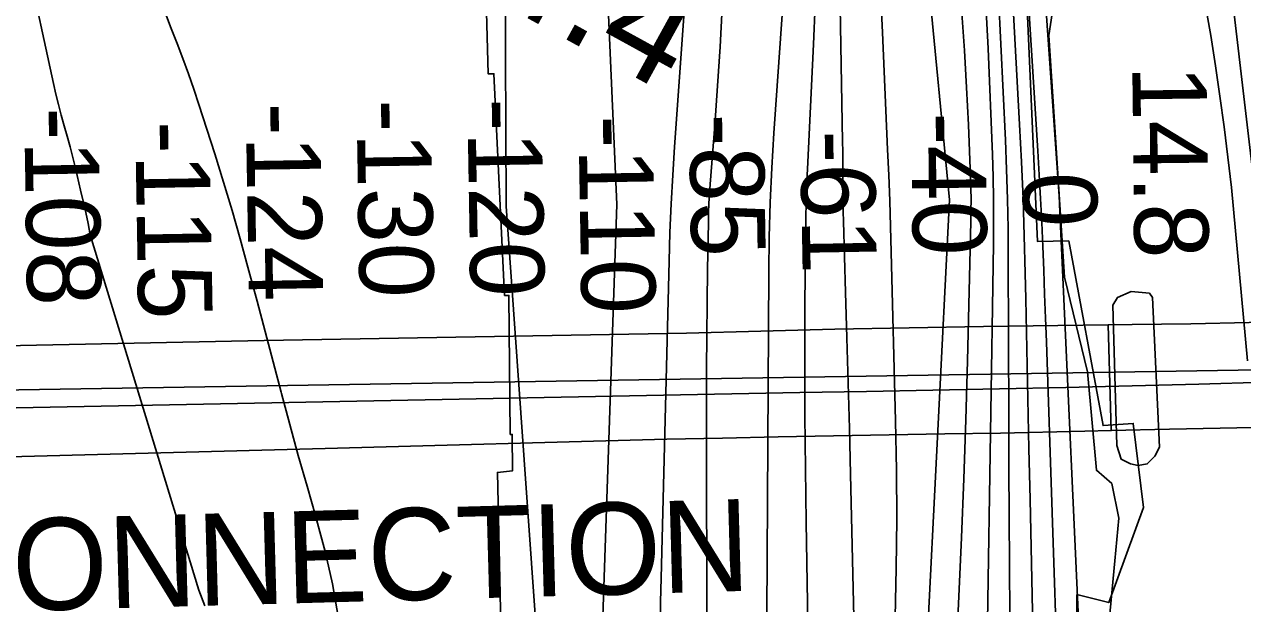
# Model space of a CAD drawing. Extents: x 3651524 to 3689615, y 505651 to 531377.
# Drawn here: x 3684977 to 3686076, y 525318 to 525841 of the extents above; entities that cross this region are included whole.
import ezdxf

# ---------------------------------------------------------------- set-up
doc = ezdxf.new("R2010")
doc.units = 0
for name, color, linetype in [('V-BRDG-IDEN', 7, 'Continuous'), ('V-BRDG-OTLN', 7, 'Continuous'), ('V-CHAN-DOCK', 7, 'Continuous'), ('V-LEVE-TOET', 7, 'Continuous'), ('V-RIVR-EDGE', 7, 'Continuous'), ('V-RIVR-RANG', 7, 'Continuous'), ('V-ROAD-CNTR', 7, 'Continuous'), ('V-RRAP-RVMT', 7, 'Continuous'), ('V-SURV-IDEN', 7, 'Continuous'), ('V-SURV-LINE', 7, 'Continuous'), ('V-TOPO-DPTH', 7, 'Continuous'), ('V-TOPO-MAJR', 7, 'Continuous'), ('V-TOPO-MINR', 7, 'Continuous'), ('V-TOPO-WATR', 7, 'Continuous')]:
    doc.layers.add(name, color=color, linetype=linetype)

msp = doc.modelspace()

# ---------------------------------------------------------------- linework, layer by layer
at = {"layer": 'V-BRDG-OTLN'}
msp.add_lwpolyline([(3685954.94, 525569.951), (3685976.598, 525570.174), (3686029.393, 525571.034), (3686082.189, 525571.974), (3686134.98, 525572.994), (3686187.765, 525574.096), (3686240.546, 525575.273), (3686293.319, 525576.533), (3686346.086, 525577.868), (3686400.683, 525578.964), (3686455.279, 525580.06), (3686486.298, 525580.68), (3686489.876, 525485.059), (3686468.62, 525484.551), (3686391.263, 525482.501), (3686315.042, 525481.381), (3686238.82, 525480.15), (3686162.593, 525478.813), (3686086.369, 525477.367), (3686010.142, 525475.812), (3685957.586, 525474.667)], close=True, dxfattribs=at)
for points in [[(3684812.076, 525548.199), (3685002.596, 525552.053), (3685193.117, 525555.74), (3685383.643, 525559.252), (3685574.172, 525562.592), (3685641.232, 525564.429), (3685708.296, 525566.037), (3685775.366, 525567.413), (3685842.44, 525568.562), (3685909.516, 525569.484), (3685954.94, 525569.951), (3685957.586, 525474.667), (3685933.916, 525474.151), (3685857.691, 525472.384), (3685807.493, 525471.573), (3685757.292, 525470.717), (3685707.087, 525469.816), (3685656.883, 525468.87), (3685606.678, 525467.878), (3685556.473, 525466.844), (3685248.192, 525458.46), (3684939.906, 525450.266)], [(3685676.668, 525509.029), (3685736.667, 525509.922), (3685796.665, 525510.962), (3685856.659, 525512.15), (3685916.649, 525513.483), (3685976.633, 525514.964), (3686036.61, 525516.592), (3686096.58, 525518.366), (3686176.274, 525519.24), (3686255.964, 525520.174), (3686335.647, 525521.167), (3686415.327, 525522.218), (3686488.448, 525523.189)], [(3685676.668, 525509.029), (3684707.528, 525489.882), (3683947.859, 525463.508), (3683833.536, 525464.45), (3683576.045, 525466.574)]]:
    msp.add_lwpolyline(points, dxfattribs=at)
at = {"layer": 'V-CHAN-DOCK'}
msp.add_lwpolyline([(3685962.583, 525461.198), (3685959.028, 525587.828), (3685963.188, 525594.688), (3685975.598, 525600.138), (3685992.107, 525598.686), (3685994.839, 525594.545), (3686001.11, 525459.645), (3685996.945, 525451.408), (3685990.033, 525444.558), (3685981.769, 525443.218), (3685974.894, 525444.625), (3685966.655, 525448.791)], close=True, dxfattribs=at)
at = {"layer": 'V-LEVE-TOET'}
msp.add_lwpolyline([(3686044.114, 525849.454), (3686047.385, 525830.958), (3686051.641, 525803.601), (3686055.657, 525776.209), (3686059.433, 525748.782), (3686062.968, 525721.322), (3686066.261, 525693.834), (3686073.206, 525615.707), (3686080.44, 525537.607)], dxfattribs=at)
at = {"layer": 'V-RIVR-EDGE'}
msp.add_lwpolyline([(3685919.401, 524846.393), (3685923.679, 524876.999), (3685920.863, 524952.047), (3685923.432, 525019.878), (3685925.914, 525052.289), (3685916.967, 525075.724), (3685939.461, 525189.73), (3685952.252, 525264.139), (3685960.886, 525357.169), (3685964.583, 525395.58), (3685958.057, 525426.814), (3685944.279, 525438.854), (3685936.094, 525527.723), (3685915.294, 525613.021), (3685906.046, 525757.722), (3685901.425, 525830.973), (3685909.363, 525884.983)], dxfattribs=at)
at = {"layer": 'V-ROAD-CNTR'}
msp.add_lwpolyline([(3682737.439, 525473.146), (3683036.302, 525481.108), (3683311.606, 525484.486), (3686426.526, 525534.85)], dxfattribs=at)
at = {"layer": 'V-RRAP-RVMT'}
for points in [[(3685410.104, 525596.423), (3685400.484, 525796.545), (3685395.298, 525796.571), (3685392.826, 525885.881), (3685292.671, 525875.363), (3685282.993, 525967.242), (3685898.858, 526001.054)], [(3685898.858, 526001.054), (3685905.287, 525939.697), (3685878.017, 525936.833), (3685890.912, 525645.294), (3685919.268, 525645.95)], [(3685919.268, 525645.95), (3685950.203, 525479.18), (3685977.498, 525481.143), (3685986.613, 525405.102), (3685955.284, 525319.434), (3685926.6, 525326.589), (3685927.248, 525239.052), (3685925.334, 525239.141), (3685919.229, 525061.421), (3685934.892, 525060.999)], [(3685404.762, 525038.747), (3685403.488, 525258.301), (3685407.583, 525258.254), (3685403.66, 525436.883), (3685417.14, 525438.182), (3685417.025, 525471.083), (3685415.218, 525471.13), (3685413.991, 525596.592), (3685410.104, 525596.423)]]:
    msp.add_lwpolyline(points, dxfattribs=at)
at = {"layer": 'V-SURV-LINE'}
msp.add_lwpolyline([(3686120.905, 525404.929), (3686052.499, 525986.338)], dxfattribs=at)
at = {"layer": 'V-TOPO-DPTH'}
for points in [[(3685886.719, 524685.83), (3685900.482, 524772.448), (3685911.952, 524859.322), (3685919.981, 524946.582), (3685925.717, 525034.098), (3685933.472, 525203.757), (3685933.508, 525206.631), (3685933.419, 525209.497), (3685933.141, 525212.351), (3685932.738, 525215.197), (3685932.585, 525216.07), (3685931.896, 525220.894), (3685931.519, 525225.753), (3685910.984, 525678.497), (3685910.891, 525680.394), (3685910.607, 525685.135), (3685910.542, 525686.083), (3685875.207, 526191.091)], [(3685788.131, 524702.925), (3685786.307, 524758.803), (3685785.673, 524771.162), (3685783.224, 524833.239), (3685781.758, 524895.328), (3685781.766, 524957.434), (3685782.757, 525019.551), (3685786.938, 525169.805), (3685787.691, 525193.975), (3685788.551, 525218.141), (3685789.572, 525242.3), (3685790.7, 525266.456), (3685811.52, 525682.76), (3685772.53, 526088.59)], [(3685788.131, 524702.925), (3685786.307, 524758.803), (3685785.673, 524771.162), (3685783.224, 524833.239), (3685781.758, 524895.328), (3685781.766, 524957.434), (3685782.757, 525019.551), (3685786.938, 525169.805), (3685787.691, 525193.975), (3685788.551, 525218.141), (3685789.572, 525242.3), (3685790.7, 525266.456), (3685811.52, 525682.76), (3685772.53, 526088.59)], [(3685862.739, 525972.83), (3685874.895, 525750.67), (3685876.557, 525717.191), (3685877.995, 525683.704), (3685879.095, 525650.204), (3685879.971, 525616.696), (3685880.461, 525593.432), (3685881.421, 525548.285), (3685882.392, 525503.139), (3685883.378, 525457.993), (3685884.374, 525412.847), (3685887.597, 525268.012)], [(3685862.739, 525972.83), (3685874.895, 525750.67), (3685876.557, 525717.191), (3685877.995, 525683.704), (3685879.095, 525650.204), (3685879.971, 525616.696), (3685880.461, 525593.432), (3685881.421, 525548.285), (3685882.392, 525503.139), (3685883.378, 525457.993), (3685884.374, 525412.847), (3685887.597, 525268.012)], [(3685842.717, 524642.733), (3685851.33, 524720.363), (3685858.226, 524798.214), (3685859.901, 524821.543), (3685863.041, 524887.878), (3685864.023, 524954.193), (3685861.769, 525020.476), (3685857.358, 525086.739), (3685847.798, 525191.641), (3685846.741, 525205.446), (3685845.95, 525219.263), (3685845.559, 525233.096), (3685845.435, 525246.941), (3685845.532, 525260.794), (3685845.657, 525274.647), (3685845.824, 525288.5), (3685846.019, 525302.352), (3685851.343, 525642.888), (3685851.487, 525663.113), (3685851.403, 525683.335), (3685850.976, 525703.553), (3685850.32, 525723.768), (3685846.41, 525819.294), (3685842.932, 525887.217)], [(3685842.932, 525887.217), (3685846.41, 525819.294), (3685850.32, 525723.768), (3685850.976, 525703.553), (3685851.403, 525683.335), (3685851.487, 525663.113), (3685851.343, 525642.888), (3685846.019, 525302.352), (3685845.824, 525288.5), (3685845.657, 525274.647), (3685845.532, 525260.794), (3685845.435, 525246.941), (3685845.559, 525233.096), (3685845.95, 525219.263), (3685846.741, 525205.446), (3685847.798, 525191.641), (3685857.358, 525086.739), (3685861.769, 525020.476), (3685864.023, 524954.193), (3685863.041, 524887.878), (3685859.901, 524821.543), (3685858.226, 524798.214), (3685851.33, 524720.363), (3685842.717, 524642.733)], [(3685816.16, 525240.131), (3685820.149, 525324.93), (3685822.471, 525378.07), (3685824.556, 525431.219), (3685826.285, 525484.38), (3685827.777, 525537.551), (3685830.884, 525663.196), (3685831.033, 525673.12), (3685831.055, 525683.044), (3685830.886, 525692.966), (3685830.588, 525702.887), (3685828.708, 525750.365), (3685827.124, 525784.008), (3685825.207, 525817.63), (3685822.79, 525851.219)], [(3685822.79, 525851.219), (3685825.207, 525817.63), (3685827.124, 525784.008), (3685828.708, 525750.365), (3685830.588, 525702.887), (3685830.886, 525692.966), (3685831.055, 525683.044), (3685831.033, 525673.12), (3685830.884, 525663.196), (3685827.777, 525537.551), (3685826.285, 525484.38), (3685824.556, 525431.219), (3685822.471, 525378.07), (3685820.149, 525324.93), (3685816.16, 525240.131)]]:
    msp.add_lwpolyline(points, dxfattribs=at)
at = {"layer": 'V-TOPO-MAJR'}
for points in [[(3685515.048, 524568.293), (3685525.765, 524729.446), (3685534.473, 524890.751), (3685548.33, 525201.418), (3685548.577, 525207.506), (3685548.792, 525213.594), (3685548.959, 525219.684), (3685549.093, 525225.775), (3685549.643, 525256.243), (3685550.05, 525277.569), (3685550.486, 525298.893), (3685550.965, 525320.217), (3685551.473, 525341.54), (3685558.574, 525627.464), (3685559.395, 525653.291), (3685560.455, 525679.107), (3685561.874, 525704.906), (3685563.531, 525730.693), (3685584.513, 526025.126)], [(3685746.379, 524699.024), (3685746.641, 524750.724), (3685747.64, 524802.428), (3685759.394, 525194.185), (3685759.743, 525205.9), (3685760.09, 525217.616), (3685760.433, 525229.331), (3685760.773, 525241.047), (3685762.651, 525306.162), (3685763.567, 525350.435), (3685764.001, 525394.71), (3685763.713, 525438.985), (3685762.943, 525483.262), (3685759.049, 525635.662), (3685758.392, 525658.822), (3685757.648, 525681.98), (3685756.773, 525705.133), (3685755.81, 525728.282), (3685751.13, 525833.705), (3685747.579, 525909.554)]]:
    msp.add_lwpolyline(points, dxfattribs=at)
at = {"layer": 'V-TOPO-MINR'}
for points in [[(3685470.555, 524658.452), (3685477.664, 524805.098), (3685492.913, 525153.848), (3685494.156, 525183.212), (3685495.345, 525212.578), (3685496.453, 525241.947), (3685497.507, 525271.319), (3685511.55, 525678.44), (3685482.86, 526328.34), (3685402.606, 526771.832), (3685379.8, 526899.256), (3685357.322, 527026.737), (3685335.334, 527154.304)], [(3685726.236, 525267.711), (3685722.32, 525435.387), (3685721.318, 525476.389), (3685720.256, 525517.39), (3685719.105, 525558.388), (3685717.893, 525599.385), (3685715.934, 525663.345), (3685715.701, 525672.361), (3685715.526, 525681.378), (3685715.438, 525690.396), (3685715.408, 525699.415), (3685715.396, 525708.434), (3685715.35, 525717.453), (3685715.254, 525726.472), (3685715.123, 525735.49), (3685705.232, 526308.143)], [(3685339.321, 523973.364), (3685422.389, 524901.42), (3685426.702, 524953.035), (3685430.608, 525004.679), (3685433.903, 525056.365), (3685436.792, 525108.079), (3685441.697, 525206.307), (3685441.81, 525208.929), (3685441.898, 525211.552), (3685441.95, 525214.176), (3685441.978, 525216.8), (3685442.02, 525228.255), (3685441.957, 525236.604), (3685441.771, 525244.949), (3685441.399, 525253.288), (3685440.903, 525261.623), (3685411.56, 525677), (3685408.742, 526299.886)], [(3685638.476, 524331.885), (3685647.458, 525204.566), (3685647.494, 525210.017), (3685647.504, 525215.468), (3685647.474, 525220.919), (3685647.418, 525226.369), (3685647.136, 525246.592), (3685646.964, 525262.155), (3685646.853, 525277.717), (3685646.833, 525293.28), (3685646.873, 525308.843), (3685648.57, 525617.797), (3685649.043, 525649.096), (3685649.916, 525680.381), (3685651.389, 525711.642), (3685653.263, 525742.889), (3685679.145, 526114.726)], [(3685788.131, 524702.925), (3685786.307, 524758.803), (3685785.673, 524771.162), (3685783.224, 524833.239), (3685781.758, 524895.328), (3685781.766, 524957.434), (3685782.757, 525019.551), (3685786.938, 525169.805), (3685787.691, 525193.975), (3685788.551, 525218.141), (3685789.572, 525242.3), (3685790.7, 525266.456), (3685811.52, 525682.76), (3685772.53, 526088.59)], [(3685909.547, 525246.643), (3685899.056, 525554.567), (3685898.301, 525576.133), (3685897.517, 525597.698), (3685896.693, 525619.262), (3685895.84, 525640.825), (3685894.895, 525662.383), (3685893.854, 525683.937), (3685892.669, 525705.483), (3685891.388, 525727.024), (3685869.201, 526080.202)], [(3685887.597, 525268.012), (3685884.374, 525412.847), (3685883.378, 525457.993), (3685882.392, 525503.139), (3685881.421, 525548.285), (3685880.461, 525593.432), (3685879.971, 525616.696), (3685879.095, 525650.204), (3685877.995, 525683.704), (3685876.557, 525717.191), (3685874.895, 525750.67), (3685862.739, 525972.83)], [(3684979.397, 525897.552), (3685003.109, 525787.866), (3685005.292, 525778.246), (3685007.605, 525768.658), (3685010.114, 525759.12), (3685012.753, 525749.615), (3685015.422, 525740.117), (3685018.001, 525730.595), (3685020.444, 525721.037), (3685022.797, 525711.455), (3685027.509, 525691.659), (3685029.842, 525681.58), (3685032.09, 525671.482), (3685034.213, 525661.358), (3685036.251, 525651.215), (3685134.191, 525330.496), (3685139.622, 525316.549)], [(3685679.274, 524660.88), (3685680.613, 524754.547), (3685681.716, 524848.218), (3685684.872, 525167.5), (3685685.012, 525191.844), (3685685.018, 525216.189), (3685684.822, 525240.532), (3685684.492, 525264.875), (3685682.239, 525392.089), (3685681.565, 525440.22), (3685681.128, 525488.352), (3685681.046, 525536.486), (3685681.202, 525584.621), (3685681.665, 525651.231), (3685681.864, 525666.059), (3685682.192, 525680.884), (3685682.713, 525695.703), (3685683.363, 525710.518), (3685689.05, 525823.371), (3685692.043, 525894.624)], [(3685842.717, 524642.733), (3685851.33, 524720.363), (3685858.226, 524798.214), (3685859.901, 524821.543), (3685863.041, 524887.878), (3685864.023, 524954.193), (3685861.769, 525020.476), (3685857.358, 525086.739), (3685847.798, 525191.641), (3685846.741, 525205.446), (3685845.95, 525219.263), (3685845.559, 525233.096), (3685845.435, 525246.941), (3685845.532, 525260.794), (3685845.657, 525274.647), (3685845.824, 525288.5), (3685846.019, 525302.352), (3685851.343, 525642.888), (3685851.487, 525663.113), (3685851.403, 525683.335), (3685850.976, 525703.553), (3685850.32, 525723.768), (3685846.41, 525819.294), (3685842.932, 525887.217)], [(3685860.224, 524697.347), (3685869.015, 524778.831), (3685875.962, 524860.547), (3685880.433, 524926.37), (3685882.5, 524975.325), (3685882.897, 525024.251), (3685880.79, 525073.132), (3685877.013, 525121.985), (3685874.09, 525150.321), (3685871.005, 525185.011), (3685868.57, 525219.737), (3685867.112, 525254.518), (3685866.305, 525289.335), (3685866.13, 525308.445), (3685865.769, 525352.845), (3685865.466, 525397.245), (3685865.251, 525441.646), (3685865.095, 525486.047), (3685864.73, 525630.444), (3685864.484, 525656.98), (3685864, 525683.509), (3685863.158, 525710.03), (3685862.079, 525736.545), (3685855.901, 525866.716)], [(3685581.981, 524699.67), (3685585.537, 524828.33), (3685588.307, 524957.015), (3685591.718, 525158.445), (3685592.117, 525186.435), (3685592.416, 525214.426), (3685592.565, 525242.418), (3685592.613, 525270.41), (3685592.395, 525500.474), (3685592.445, 525530.336), (3685592.599, 525560.197), (3685592.91, 525590.056), (3685593.325, 525619.915), (3685594.027, 525662.404), (3685594.248, 525671.014), (3685594.575, 525679.619), (3685595.061, 525688.217), (3685595.651, 525696.81), (3685599.818, 525750.25), (3685602.361, 525785.571), (3685604.625, 525820.908), (3685606.468, 525856.27)], [(3685104.061, 525851.004), (3685109.213, 525837.356), (3685114.515, 525823.765), (3685119.787, 525810.163), (3685124.867, 525796.492), (3685129.66, 525782.718), (3685134.262, 525768.875), (3685148.602, 525724.177), (3685156.548, 525698.75), (3685164.234, 525673.248), (3685171.532, 525647.631), (3685178.571, 525621.939), (3685179.435, 525618.689), (3685186.706, 525591.313), (3685193.971, 525563.936), (3685201.226, 525536.556), (3685208.474, 525509.174), (3685208.776, 525508.034), (3685216.283, 525480.112), (3685223.943, 525452.233), (3685231.83, 525424.418), (3685239.87, 525396.645), (3685240.493, 525394.523), (3685248.197, 525365.567), (3685254.893, 525336.406), (3685260.076, 525306.939)], [(3685816.16, 525240.131), (3685820.149, 525324.93), (3685822.471, 525378.07), (3685824.556, 525431.219), (3685826.285, 525484.38), (3685827.777, 525537.551), (3685830.884, 525663.196), (3685831.033, 525673.12), (3685831.055, 525683.044), (3685830.886, 525692.966), (3685830.588, 525702.887), (3685828.708, 525750.365), (3685827.124, 525784.008), (3685825.207, 525817.63), (3685822.79, 525851.219)]]:
    msp.add_lwpolyline(points, dxfattribs=at)
at = {"layer": 'V-TOPO-WATR'}
msp.add_lwpolyline([(3685886.719, 524685.83), (3685900.482, 524772.448), (3685911.952, 524859.322), (3685919.981, 524946.582), (3685925.717, 525034.098), (3685933.472, 525203.757), (3685933.508, 525206.631), (3685933.419, 525209.497), (3685933.141, 525212.351), (3685932.738, 525215.197), (3685932.585, 525216.07), (3685931.896, 525220.894), (3685931.519, 525225.753), (3685910.984, 525678.497), (3685910.891, 525680.394), (3685910.607, 525685.135), (3685910.542, 525686.083), (3685875.207, 526191.091)], dxfattribs=at)

# ---------------------------------------------------------------- texts
at = {"layer": 'V-BRDG-IDEN'}
msp.add_text('CRESCENT CITY CONNECTION', height=82.99983, rotation=1.578616, dxfattribs=at).set_placement((3683962.057, 525284.077))
at = {"layer": 'V-RIVR-RANG'}
for s, rotation, p in [('14.8', 270.688326, (3685976.578, 525803.933)), ('-124', 270.967389, (3685176.46, 525770.078)), ('-130', 270.967389, (3685276.423, 525773.101)), ('-120', 270.967389, (3685376.421, 525774.015)), ('-108', 270.967389, (3684976.503, 525765.877)), ('-110', 270.967389, (3685476.696, 525758.576)), ('-85', 270.967389, (3685576.681, 525760.281)), ('-40', 270.688326, (3685777.075, 525761.487)), ('-115', 270.967389, (3685076.724, 525753.604)), ('-61', 270.967389, (3685676.951, 525745.107)), ('0', 270.688326, (3685877.729, 525707.538))]:
    msp.add_text(s, height=67, rotation=rotation, dxfattribs=at).set_placement(p)
at = {"layer": 'V-SURV-IDEN'}
msp.add_text('1045+54.4', height=100, rotation=331.205666, dxfattribs=at).set_placement((3684995.834, 526085.777))

doc.saveas('drawing.dxf')
